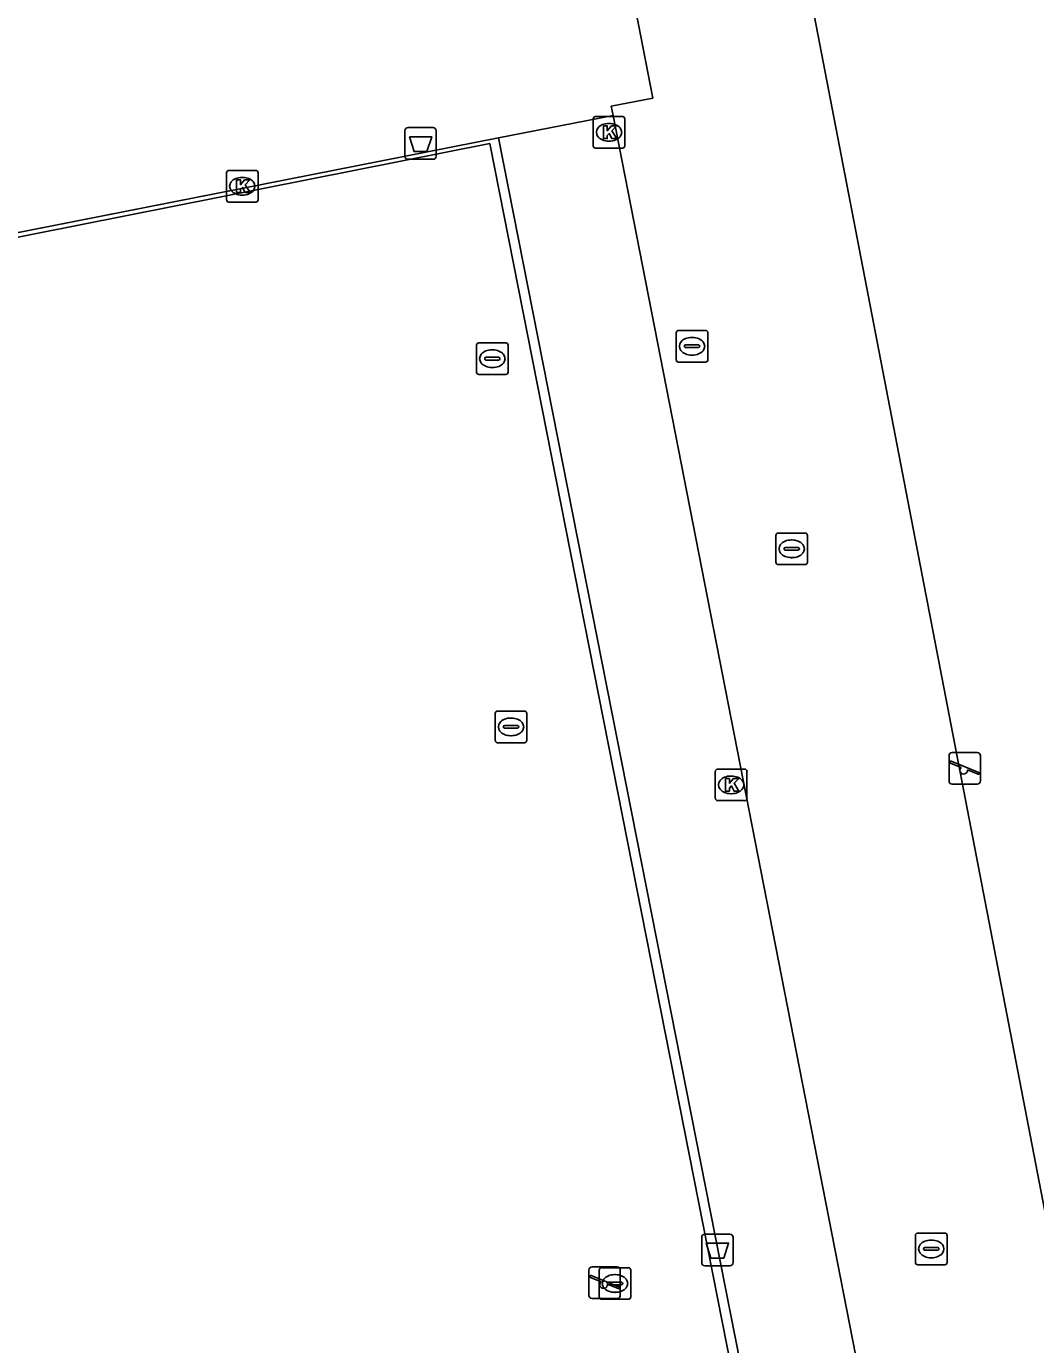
# Model space of a CAD drawing. Extents: x 160203 to 161526, y 379529 to 381797.
# Drawn here: x 160968.3 to 161000.2, y 380305.47 to 380347.18 of the extents above; entities that cross this region are included whole.
import ezdxf

# ---------------------------------------------------------------- set-up
doc = ezdxf.new("R2010")
doc.units = 0
for name, color, linetype in [('IMGEO_Afvalbak', 7, 'Continuous'), ('IMGEO_Groenvoorziening', 7, 'Continuous'), ('IMGEO_Hek', 7, 'Continuous'), ('IMGEO_Kolk', 7, 'Continuous'), ('IMGEO_Rijbaan_lokaal_open', 7, 'Continuous'), ('IMGEO_Speelvoorziening', 7, 'Continuous'), ('IMGEO_Voetpad_open', 7, 'Continuous'), ('IMGEO_Waterleidingput', 7, 'Continuous')]:
    doc.layers.add(name, color=color, linetype=linetype)

msp = doc.modelspace()

# ---------------------------------------------------------------- linework, layer by layer
at = {"layer": 'IMGEO_Afvalbak'}
for p, q in [((160980.265, 380343.072), (160980.265, 380343.872)), ((160980.265, 380343.872), (160980.265, 380343.072)), ((160980.365, 380343.972), (160981.155, 380343.972)), ((160981.155, 380343.972), (160980.365, 380343.972)), ((160981.255, 380343.872), (160981.255, 380343.072)), ((160981.255, 380343.072), (160981.255, 380343.872)), ((160981.155, 380342.972), (160980.365, 380342.972)), ((160980.365, 380342.972), (160981.155, 380342.972)), ((160989.648, 380308.07), (160989.648, 380308.87)), ((160989.648, 380308.87), (160989.648, 380308.07)), ((160989.748, 380308.97), (160990.538, 380308.97)), ((160990.538, 380308.97), (160989.748, 380308.97)), ((160990.638, 380308.87), (160990.638, 380308.07)), ((160990.638, 380308.07), (160990.638, 380308.87)), ((160990.538, 380307.97), (160989.748, 380307.97)), ((160989.748, 380307.97), (160990.538, 380307.97))]:
    msp.add_line(p, q, dxfattribs=at)
for points in [[(160980.408, 380343.686), (160981.112, 380343.686), (160980.963, 380343.216), (160980.557, 380343.216), (160980.408, 380343.686)], [(160989.791, 380308.684), (160990.495, 380308.684), (160990.346, 380308.214), (160989.94, 380308.214), (160989.791, 380308.684)]]:
    msp.add_lwpolyline(points, dxfattribs=at)
for centre, start, end in [((160980.365, 380343.872), 90, 180), ((160980.365, 380343.872), 90, 180), ((160981.155, 380343.872), 0, 90), ((160981.155, 380343.872), 360, 90), ((160980.365, 380343.072), 180, 270), ((160980.365, 380343.072), 180, 270), ((160981.155, 380343.072), 270, 0), ((160981.155, 380343.072), 270, 0), ((160989.748, 380308.87), 90, 180), ((160989.748, 380308.87), 90, 180), ((160990.538, 380308.87), 0, 90), ((160990.538, 380308.87), 360, 90), ((160989.748, 380308.07), 180, 270), ((160989.748, 380308.07), 180, 270), ((160990.538, 380308.07), 270, 0), ((160990.538, 380308.07), 270, 0)]:
    msp.add_arc(centre, 0.1, start, end, dxfattribs=at)
at = {"layer": 'IMGEO_Groenvoorziening'}
msp.add_lwpolyline([(161104.77, 380311.847), (161004.072, 380291.11), (160991.612, 380355.796), (161085.984, 380375.238)], dxfattribs=at)
at = {"layer": 'IMGEO_Hek'}
msp.add_lwpolyline([(160996.953, 380272.41), (160997.26, 380272.47), (160983.227, 380343.654), (160876.335, 380322.564), (160890.446, 380251.672), (160898.27, 380253.065), (160931.929, 380259.679)], dxfattribs=at)
at = {"layer": 'IMGEO_Kolk'}
for p, q in [((160986.217, 380343.399), (160986.217, 380344.251)), ((160986.292, 380344.325), (160987.144, 380344.325)), ((160987.218, 380344.251), (160987.218, 380343.399)), ((160986.705, 380344.105), (160986.73, 380344.105)), ((160986.728, 380343.545), (160986.703, 380343.545)), ((160987.144, 380343.325), (160986.292, 380343.325)), ((160974.624, 380341.692), (160974.624, 380342.544)), ((160974.699, 380342.618), (160975.551, 380342.618)), ((160975.625, 380342.544), (160975.625, 380341.692)), ((160975.112, 380342.398), (160975.137, 380342.398)), ((160975.135, 380341.838), (160975.11, 380341.838)), ((160975.551, 380341.618), (160974.699, 380341.618)), ((160990.078, 380322.756), (160990.078, 380323.608)), ((160990.153, 380323.682), (160991.005, 380323.682)), ((160990.566, 380323.462), (160990.591, 380323.462)), ((160991.079, 380323.608), (160991.079, 380322.756)), ((160991.005, 380322.682), (160990.153, 380322.682)), ((160990.589, 380322.902), (160990.564, 380322.902))]:
    msp.add_line(p, q, dxfattribs=at)
for points in [[(160986.217, 380343.399), (160986.217, 380344.251)], [(160986.292, 380344.325), (160987.144, 380344.325)], [(160987.218, 380344.251), (160987.218, 380343.399)], [(160986.538, 380344.025), (160986.661, 380344.025), (160986.661, 380343.874), (160986.791, 380344.025), (160986.955, 380344.025), (160986.809, 380343.874), (160986.962, 380343.625), (160986.81, 380343.625), (160986.725, 380343.789), (160986.661, 380343.722), (160986.661, 380343.625), (160986.538, 380343.625), (160986.538, 380344.025)], [(160987.144, 380343.325), (160986.292, 380343.325)], [(160974.624, 380341.692), (160974.624, 380342.544)], [(160974.699, 380342.618), (160975.551, 380342.618)], [(160975.625, 380342.544), (160975.625, 380341.692)], [(160974.945, 380342.318), (160975.068, 380342.318), (160975.068, 380342.167), (160975.198, 380342.318), (160975.362, 380342.318), (160975.216, 380342.167), (160975.369, 380341.918), (160975.217, 380341.918), (160975.132, 380342.082), (160975.068, 380342.015), (160975.068, 380341.918), (160974.945, 380341.918), (160974.945, 380342.318)], [(160975.551, 380341.618), (160974.699, 380341.618)], [(160990.078, 380322.756), (160990.078, 380323.608)], [(160990.153, 380323.682), (160991.005, 380323.682)], [(160990.399, 380323.382), (160990.522, 380323.382), (160990.522, 380323.231), (160990.652, 380323.382), (160990.816, 380323.382), (160990.67, 380323.231), (160990.823, 380322.982), (160990.671, 380322.982), (160990.586, 380323.146), (160990.522, 380323.079), (160990.522, 380322.982), (160990.399, 380322.982), (160990.399, 380323.382)], [(160991.079, 380323.608), (160991.079, 380322.756)], [(160991.005, 380322.682), (160990.153, 380322.682)]]:
    msp.add_lwpolyline(points, dxfattribs=at)
for centre, start, end in [((160986.294, 380344.249), 91.552, 178.448), ((160986.294, 380344.249), 91.552, 178.448), ((160987.142, 380344.249), 1.552, 88.448), ((160987.142, 380344.249), 1.552, 88.448), ((160986.294, 380343.401), 181.552, 268.448), ((160986.294, 380343.401), 181.552, 268.448), ((160987.142, 380343.401), 271.552, 358.448), ((160987.142, 380343.401), 271.552, 358.448), ((160974.701, 380342.542), 91.552, 178.448), ((160974.701, 380342.542), 91.552, 178.448), ((160975.549, 380342.542), 1.552, 88.448), ((160975.549, 380342.542), 1.552, 88.448), ((160974.701, 380341.694), 181.552, 268.448), ((160974.701, 380341.694), 181.552, 268.448), ((160975.549, 380341.694), 271.552, 358.448), ((160975.549, 380341.694), 271.552, 358.448), ((160990.155, 380323.606), 91.552, 178.448), ((160990.155, 380323.606), 91.552, 178.448), ((160991.003, 380323.606), 1.552, 88.448), ((160991.003, 380323.606), 1.552, 88.448), ((160990.155, 380322.758), 181.552, 268.448), ((160990.155, 380322.758), 181.552, 268.448), ((160991.003, 380322.758), 271.552, 358.448), ((160991.003, 380322.758), 271.552, 358.448)]:
    msp.add_arc(centre, 0.0765, start, end, dxfattribs=at)
for centre, major_axis, ratio, start_param, end_param in [((160986.704, 380343.825), (-0.387, 0.002), 0.722429, 4.712389, 7.853982), ((160986.729, 380343.825), (-0.39, 0.002), 0.717154, 1.570796, 4.712389), ((160975.111, 380342.118), (-0.387, 0.002), 0.722429, 4.712389, 7.853982), ((160975.136, 380342.118), (-0.39, 0.002), 0.717154, 1.570796, 4.712389), ((160990.565, 380323.182), (-0.387, 0.002), 0.722429, 4.712389, 7.853982), ((160990.59, 380323.182), (-0.39, 0.002), 0.717154, 1.570796, 4.712389)]:
    msp.add_ellipse(centre, major_axis=major_axis, ratio=ratio, start_param=start_param, end_param=end_param, dxfattribs=at)
at = {"layer": 'IMGEO_Rijbaan_lokaal_open'}
for points in [[(160931.881, 380259.924), (160890.678, 380251.936), (160876.624, 380322.345), (160982.946, 380343.466), (160996.889, 380272.733)], [(160983.227, 380343.654), (160898.548, 380326.947)], [(160983.227, 380343.654), (160997.26, 380272.47), (160996.953, 380272.41), (160996.889, 380272.733)]]:
    msp.add_lwpolyline(points, dxfattribs=at)
at = {"layer": 'IMGEO_Speelvoorziening'}
for p, q in [((160997.567, 380324.206), (160998.357, 380324.206)), ((160998.357, 380324.206), (160997.567, 380324.206)), ((160997.467, 380323.306), (160997.467, 380324.106)), ((160997.467, 380324.106), (160997.467, 380323.306)), ((160997.85, 380323.734), (160997.511, 380323.871)), ((160997.536, 380323.931), (160998.412, 380323.578)), ((160998.457, 380324.106), (160998.457, 380323.306)), ((160998.457, 380323.306), (160998.457, 380324.106)), ((160998.388, 380323.518), (160998.048, 380323.655)), ((160998.357, 380323.206), (160997.567, 380323.206)), ((160997.567, 380323.206), (160998.357, 380323.206)), ((160986.184, 380307.933), (160986.974, 380307.933)), ((160986.974, 380307.933), (160986.184, 380307.933)), ((160986.084, 380307.033), (160986.084, 380307.833)), ((160986.084, 380307.833), (160986.084, 380307.033)), ((160986.467, 380307.461), (160986.128, 380307.598)), ((160986.153, 380307.658), (160987.029, 380307.305)), ((160987.074, 380307.833), (160987.074, 380307.033)), ((160987.074, 380307.033), (160987.074, 380307.833)), ((160987.005, 380307.245), (160986.665, 380307.382)), ((160986.974, 380306.933), (160986.184, 380306.933)), ((160986.184, 380306.933), (160986.974, 380306.933))]:
    msp.add_line(p, q, dxfattribs=at)
for centre, radius, start, end in [((160997.567, 380324.106), 0.1, 90, 180), ((160997.567, 380324.106), 0.1, 90, 180), ((160998.357, 380324.106), 0.1, 0, 90), ((160998.357, 380324.106), 0.1, 360, 90), ((160997.524, 380323.901), 0.0327, 68.078, 248.078), ((160997.929, 380323.644), 0.12, 130.9928, 5.1632), ((160998.4, 380323.548), 0.0327, 248.078, 68.078), ((160997.567, 380323.306), 0.1, 180, 270), ((160997.567, 380323.306), 0.1, 180, 270), ((160998.357, 380323.306), 0.1, 270, 0), ((160998.357, 380323.306), 0.1, 270, 0), ((160986.184, 380307.833), 0.1, 90, 180), ((160986.184, 380307.833), 0.1, 90, 180), ((160986.974, 380307.833), 0.1, 0, 90), ((160986.974, 380307.833), 0.1, 360, 90), ((160986.141, 380307.628), 0.0327, 68.078, 248.078), ((160986.546, 380307.371), 0.12, 130.9928, 5.1632), ((160987.017, 380307.275), 0.0327, 248.078, 68.078), ((160986.184, 380307.033), 0.1, 180, 270), ((160986.184, 380307.033), 0.1, 180, 270), ((160986.974, 380307.033), 0.1, 270, 0), ((160986.974, 380307.033), 0.1, 270, 0)]:
    msp.add_arc(centre, radius, start, end, dxfattribs=at)
at = {"layer": 'IMGEO_Voetpad_open'}
for points in [[(160985.605, 380357.762), (160988.105, 380344.908), (160986.786, 380344.652), (160986.845, 380344.353)], [(160986.845, 380344.353), (160983.227, 380343.654)], [(160999.132, 380284.201), (160998.477, 380284.075), (160998.135, 380285.991), (160998.251, 380286.024), (160986.845, 380344.353)]]:
    msp.add_lwpolyline(points, dxfattribs=at)
at = {"layer": 'IMGEO_Waterleidingput'}
for p, q in [((160988.916, 380337.557), (160989.768, 380337.557)), ((160982.528, 380336.238), (160982.528, 380337.09)), ((160982.603, 380337.164), (160983.455, 380337.164)), ((160983.529, 380337.09), (160983.529, 380336.238)), ((160988.841, 380336.631), (160988.841, 380337.483)), ((160989.143, 380337.1), (160989.541, 380337.1)), ((160989.329, 380337.337), (160989.354, 380337.337)), ((160989.842, 380337.483), (160989.842, 380336.631)), ((160982.787, 380336.658), (160982.787, 380336.67)), ((160982.83, 380336.707), (160983.228, 380336.707)), ((160983.016, 380336.944), (160983.041, 380336.944)), ((160983.271, 380336.67), (160983.271, 380336.658)), ((160989.1, 380337.051), (160989.1, 380337.063)), ((160989.538, 380337.014), (160989.14, 380337.014)), ((160989.352, 380336.777), (160989.327, 380336.777)), ((160989.584, 380337.063), (160989.584, 380337.051)), ((160983.225, 380336.621), (160982.827, 380336.621)), ((160983.039, 380336.384), (160983.014, 380336.384)), ((160989.768, 380336.557), (160988.916, 380336.557)), ((160983.455, 380336.164), (160982.603, 380336.164)), ((160991.991, 380330.223), (160991.991, 380331.075)), ((160992.066, 380331.149), (160992.918, 380331.149)), ((160992.479, 380330.929), (160992.504, 380330.929)), ((160992.992, 380331.075), (160992.992, 380330.223)), ((160992.25, 380330.643), (160992.25, 380330.655)), ((160992.688, 380330.606), (160992.29, 380330.606)), ((160992.293, 380330.692), (160992.691, 380330.692)), ((160992.734, 380330.655), (160992.734, 380330.643)), ((160992.918, 380330.149), (160992.066, 380330.149)), ((160992.502, 380330.369), (160992.477, 380330.369)), ((160983.119, 380324.59), (160983.119, 380325.442)), ((160983.194, 380325.516), (160984.046, 380325.516)), ((160984.12, 380325.442), (160984.12, 380324.59)), ((160983.378, 380325.01), (160983.378, 380325.022)), ((160983.421, 380325.059), (160983.819, 380325.059)), ((160983.607, 380325.296), (160983.632, 380325.296)), ((160983.862, 380325.022), (160983.862, 380325.01)), ((160983.816, 380324.973), (160983.418, 380324.973)), ((160983.63, 380324.736), (160983.605, 380324.736)), ((160984.046, 380324.516), (160983.194, 380324.516)), ((160996.404, 380308.075), (160996.404, 380308.927)), ((160996.479, 380309.001), (160997.331, 380309.001)), ((160996.892, 380308.781), (160996.917, 380308.781)), ((160997.405, 380308.927), (160997.405, 380308.075)), ((160996.663, 380308.495), (160996.663, 380308.507)), ((160997.101, 380308.458), (160996.703, 380308.458)), ((160996.706, 380308.544), (160997.104, 380308.544)), ((160997.147, 380308.507), (160997.147, 380308.495)), ((160986.481, 380307.908), (160987.333, 380307.908)), ((160997.331, 380308.001), (160996.479, 380308.001)), ((160996.915, 380308.221), (160996.89, 380308.221)), ((160986.406, 380306.982), (160986.406, 380307.834)), ((160986.894, 380307.688), (160986.919, 380307.688)), ((160987.407, 380307.834), (160987.407, 380306.982)), ((160986.665, 380307.402), (160986.665, 380307.414)), ((160987.103, 380307.365), (160986.705, 380307.365)), ((160986.708, 380307.451), (160987.106, 380307.451)), ((160986.917, 380307.128), (160986.892, 380307.128)), ((160987.149, 380307.414), (160987.149, 380307.402)), ((160987.333, 380306.908), (160986.481, 380306.908))]:
    msp.add_line(p, q, dxfattribs=at)
for points in [[(160988.916, 380337.557), (160989.768, 380337.557)], [(160982.528, 380336.238), (160982.528, 380337.09)], [(160982.603, 380337.164), (160983.455, 380337.164)], [(160983.529, 380337.09), (160983.529, 380336.238)], [(160988.841, 380336.631), (160988.841, 380337.483)], [(160989.842, 380337.483), (160989.842, 380336.631)], [(160989.768, 380336.557), (160988.916, 380336.557)], [(160983.455, 380336.164), (160982.603, 380336.164)], [(160991.991, 380330.223), (160991.991, 380331.075)], [(160992.066, 380331.149), (160992.918, 380331.149)], [(160992.992, 380331.075), (160992.992, 380330.223)], [(160992.918, 380330.149), (160992.066, 380330.149)], [(160983.119, 380324.59), (160983.119, 380325.442)], [(160983.194, 380325.516), (160984.046, 380325.516)], [(160984.12, 380325.442), (160984.12, 380324.59)], [(160984.046, 380324.516), (160983.194, 380324.516)], [(160996.404, 380308.075), (160996.404, 380308.927)], [(160996.479, 380309.001), (160997.331, 380309.001)], [(160997.405, 380308.927), (160997.405, 380308.075)], [(160986.481, 380307.908), (160987.333, 380307.908)], [(160997.331, 380308.001), (160996.479, 380308.001)], [(160986.406, 380306.982), (160986.406, 380307.834)], [(160987.407, 380307.834), (160987.407, 380306.982)], [(160987.333, 380306.908), (160986.481, 380306.908)]]:
    msp.add_lwpolyline(points, dxfattribs=at)
for centre, radius, start, end in [((160988.918, 380337.481), 0.0765, 91.552, 178.448), ((160988.918, 380337.481), 0.0765, 91.552, 178.448), ((160989.766, 380337.481), 0.0765, 1.552, 88.448), ((160989.766, 380337.481), 0.0765, 1.552, 88.448), ((160982.605, 380337.088), 0.0765, 91.552, 178.448), ((160982.605, 380337.088), 0.0765, 91.552, 178.448), ((160983.453, 380337.088), 0.0765, 1.552, 88.448), ((160983.453, 380337.088), 0.0765, 1.552, 88.448), ((160989.14, 380337.06), 0.0403, 85.8775, 175.7526), ((160989.545, 380337.062), 0.0386, 1.7309, 96.639), ((160982.827, 380336.667), 0.0403, 85.8775, 175.7526), ((160983.232, 380336.669), 0.0386, 1.7309, 96.639), ((160989.137, 380337.05), 0.0366, 178.938, 274.7102), ((160989.541, 380337.057), 0.043, 264.8664, 352.4533), ((160982.824, 380336.657), 0.0366, 178.938, 274.7102), ((160983.228, 380336.664), 0.043, 264.8664, 352.4533), ((160988.918, 380336.633), 0.0765, 181.552, 268.448), ((160988.918, 380336.633), 0.0765, 181.552, 268.448), ((160989.766, 380336.633), 0.0765, 271.552, 358.448), ((160989.766, 380336.633), 0.0765, 271.552, 358.448), ((160982.605, 380336.24), 0.0765, 181.552, 268.448), ((160982.605, 380336.24), 0.0765, 181.552, 268.448), ((160983.453, 380336.24), 0.0765, 271.552, 358.448), ((160983.453, 380336.24), 0.0765, 271.552, 358.448), ((160992.068, 380331.073), 0.0765, 91.552, 178.448), ((160992.068, 380331.073), 0.0765, 91.552, 178.448), ((160992.916, 380331.073), 0.0765, 1.552, 88.448), ((160992.916, 380331.073), 0.0765, 1.552, 88.448), ((160992.29, 380330.652), 0.0403, 85.8775, 175.7526), ((160992.287, 380330.642), 0.0366, 178.938, 274.7102), ((160992.691, 380330.649), 0.043, 264.8664, 352.4533), ((160992.695, 380330.654), 0.0386, 1.7309, 96.639), ((160992.068, 380330.225), 0.0765, 181.552, 268.448), ((160992.068, 380330.225), 0.0765, 181.552, 268.448), ((160992.916, 380330.225), 0.0765, 271.552, 358.448), ((160992.916, 380330.225), 0.0765, 271.552, 358.448), ((160983.196, 380325.44), 0.0765, 91.552, 178.448), ((160983.196, 380325.44), 0.0765, 91.552, 178.448), ((160984.044, 380325.44), 0.0765, 1.552, 88.448), ((160984.044, 380325.44), 0.0765, 1.552, 88.448), ((160983.418, 380325.019), 0.0403, 85.8775, 175.7526), ((160983.415, 380325.009), 0.0366, 178.938, 274.7102), ((160983.819, 380325.016), 0.043, 264.8664, 352.4533), ((160983.823, 380325.021), 0.0386, 1.7309, 96.639), ((160983.196, 380324.592), 0.0765, 181.552, 268.448), ((160983.196, 380324.592), 0.0765, 181.552, 268.448), ((160984.044, 380324.592), 0.0765, 271.552, 358.448), ((160984.044, 380324.592), 0.0765, 271.552, 358.448), ((160996.481, 380308.925), 0.0765, 91.552, 178.448), ((160996.481, 380308.925), 0.0765, 91.552, 178.448), ((160997.329, 380308.925), 0.0765, 1.552, 88.448), ((160997.329, 380308.925), 0.0765, 1.552, 88.448), ((160996.703, 380308.504), 0.0403, 85.8775, 175.7526), ((160996.7, 380308.494), 0.0366, 178.938, 274.7102), ((160997.104, 380308.501), 0.043, 264.8664, 352.4533), ((160997.108, 380308.506), 0.0386, 1.7309, 96.639), ((160986.483, 380307.832), 0.0765, 91.552, 178.448), ((160986.483, 380307.832), 0.0765, 91.552, 178.448), ((160987.331, 380307.832), 0.0765, 1.552, 88.448), ((160987.331, 380307.832), 0.0765, 1.552, 88.448), ((160996.481, 380308.077), 0.0765, 181.552, 268.448), ((160996.481, 380308.077), 0.0765, 181.552, 268.448), ((160997.329, 380308.077), 0.0765, 271.552, 358.448), ((160997.329, 380308.077), 0.0765, 271.552, 358.448), ((160986.705, 380307.411), 0.0403, 85.8775, 175.7526), ((160986.702, 380307.401), 0.0366, 178.938, 274.7102), ((160987.106, 380307.408), 0.043, 264.8664, 352.4533), ((160987.11, 380307.413), 0.0386, 1.7309, 96.639), ((160986.483, 380306.984), 0.0765, 181.552, 268.448), ((160986.483, 380306.984), 0.0765, 181.552, 268.448), ((160987.331, 380306.984), 0.0765, 271.552, 358.448), ((160987.331, 380306.984), 0.0765, 271.552, 358.448)]:
    msp.add_arc(centre, radius, start, end, dxfattribs=at)
for centre, major_axis, ratio, start_param, end_param in [((160989.328, 380337.057), (-0.387, 0.002), 0.722429, 4.712389, 7.853982), ((160989.353, 380337.057), (-0.39, 0.002), 0.717154, 1.570796, 4.712389), ((160983.015, 380336.664), (-0.387, 0.002), 0.722429, 4.712389, 7.853982), ((160983.04, 380336.664), (-0.39, 0.002), 0.717154, 1.570796, 4.712389), ((160992.478, 380330.649), (-0.387, 0.002), 0.722429, 4.712389, 7.853982), ((160992.503, 380330.649), (-0.39, 0.002), 0.717154, 1.570796, 4.712389), ((160983.606, 380325.016), (-0.387, 0.002), 0.722429, 4.712389, 7.853982), ((160983.631, 380325.016), (-0.39, 0.002), 0.717154, 1.570796, 4.712389), ((160996.891, 380308.501), (-0.387, 0.002), 0.722429, 4.712389, 7.853982), ((160996.916, 380308.501), (-0.39, 0.002), 0.717154, 1.570796, 4.712389), ((160986.893, 380307.408), (-0.387, 0.002), 0.722429, 4.712389, 7.853982), ((160986.918, 380307.408), (-0.39, 0.002), 0.717154, 1.570796, 4.712389)]:
    msp.add_ellipse(centre, major_axis=major_axis, ratio=ratio, start_param=start_param, end_param=end_param, dxfattribs=at)

doc.saveas('drawing.dxf')
